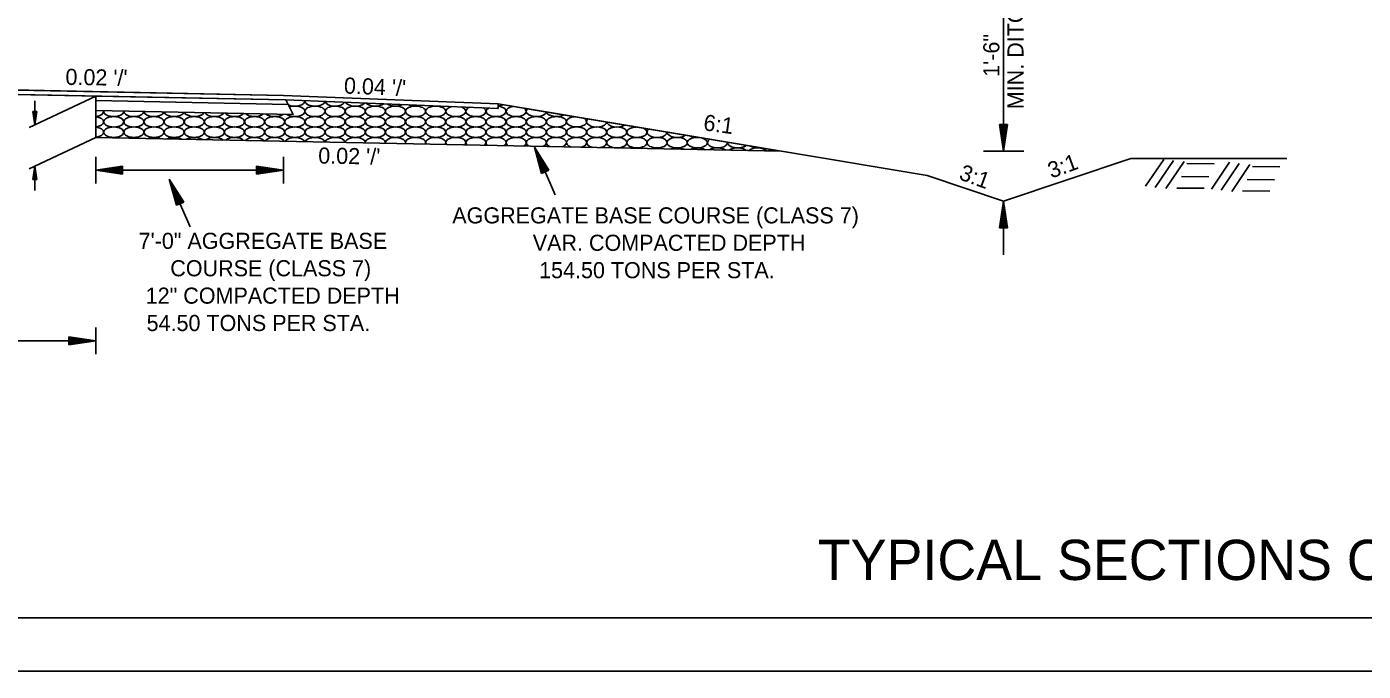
# Model space of a CAD drawing. Extents: x 1371763 to 1372860, y 385599 to 385872.
# Drawn here: x 1371855.15 to 1371904.98, y 385765.18 to 385789.19 of the extents above; entities that cross this region are included whole.
import ezdxf

# ---------------------------------------------------------------- set-up
doc = ezdxf.new("R2010")
doc.units = 0
for name, color, linetype in [('R_Draft', 7, 'Continuous'), ('R_Fin Surface', 7, 'Continuous'), ('R_No Plot', 7, 'Continuous')]:
    doc.layers.add(name, color=color, linetype=linetype)

msp = doc.modelspace()

# ---------------------------------------------------------------- linework, layer by layer
at = {"layer": 'R_Draft'}
for p, q in [((1371891.57, 385784.55), (1371891.57, 385790.848)), ((1371846.724, 385786.99), (1371864.724, 385786.63)), ((1371846.724, 385786.823), (1371864.808, 385786.461)), ((1371857.723, 385786.603), (1371855.236, 385785.431)), ((1371855.448, 385785.531), (1371855.448, 385786.431)), ((1371872.724, 385786.31), (1371888.724, 385783.643)), ((1371855.373, 385786.031), (1371855.448, 385785.531)), ((1371855.523, 385786.031), (1371855.373, 385786.031)), ((1371855.386, 385786.031), (1371855.448, 385785.615)), ((1371855.399, 385786.031), (1371855.448, 385785.701)), ((1371855.411, 385786.031), (1371855.448, 385785.784)), ((1371855.424, 385786.031), (1371855.448, 385785.869)), ((1371855.437, 385786.031), (1371855.448, 385785.952)), ((1371855.523, 385786.031), (1371855.448, 385785.531)), ((1371855.473, 385786.031), (1371855.448, 385785.869)), ((1371855.498, 385786.031), (1371855.448, 385785.701)), ((1371855.511, 385786.031), (1371855.448, 385785.615)), ((1371855.486, 385786.031), (1371855.448, 385785.784)), ((1371855.46, 385786.031), (1371855.448, 385785.952)), ((1371857.724, 385786.061), (1371865.082, 385785.914)), ((1371891.42, 385785.55), (1371891.57, 385784.55)), ((1371891.72, 385785.55), (1371891.42, 385785.55)), ((1371891.445, 385785.55), (1371891.57, 385784.717)), ((1371891.471, 385785.55), (1371891.57, 385784.889)), ((1371891.496, 385785.55), (1371891.57, 385785.056)), ((1371891.521, 385785.55), (1371891.57, 385785.225)), ((1371891.547, 385785.55), (1371891.57, 385785.392)), ((1371891.72, 385785.55), (1371891.57, 385784.55)), ((1371891.619, 385785.55), (1371891.57, 385785.225)), ((1371891.67, 385785.55), (1371891.57, 385784.889)), ((1371891.695, 385785.55), (1371891.57, 385784.717)), ((1371891.645, 385785.55), (1371891.57, 385785.056)), ((1371891.594, 385785.55), (1371891.57, 385785.392)), ((1371857.724, 385785.061), (1371855.236, 385783.889)), ((1371857.724, 385785.061), (1371883.281, 385784.55)), ((1371857.724, 385783.342), (1371857.724, 385784.342)), ((1371864.721, 385783.342), (1371864.721, 385784.342)), ((1371874.08, 385784.699), (1371874.858, 385782.925)), ((1371874.344, 385783.723), (1371874.08, 385784.699)), ((1371874.619, 385783.843), (1371874.08, 385784.699)), ((1371874.367, 385783.733), (1371874.147, 385784.546)), ((1371874.596, 385783.833), (1371874.147, 385784.546)), ((1371874.573, 385783.823), (1371874.216, 385784.388)), ((1371874.391, 385783.743), (1371874.216, 385784.388)), ((1371890.82, 385784.55), (1371892.32, 385784.55)), ((1371855.374, 385783.49), (1371855.449, 385783.99)), ((1371855.387, 385783.49), (1371855.449, 385783.906)), ((1371855.399, 385783.49), (1371855.449, 385783.82)), ((1371855.524, 385783.49), (1371855.449, 385783.99)), ((1371855.449, 385783.09), (1371855.449, 385783.99)), ((1371855.512, 385783.49), (1371855.449, 385783.906)), ((1371855.499, 385783.49), (1371855.449, 385783.82)), ((1371858.724, 385783.992), (1371857.724, 385783.842)), ((1371858.724, 385783.692), (1371857.724, 385783.842)), ((1371857.724, 385783.842), (1371864.721, 385783.842)), ((1371858.724, 385783.967), (1371857.891, 385783.842)), ((1371858.724, 385783.717), (1371857.891, 385783.842)), ((1371858.724, 385783.942), (1371858.063, 385783.842)), ((1371858.724, 385783.743), (1371858.063, 385783.842)), ((1371858.724, 385783.917), (1371858.23, 385783.842)), ((1371858.724, 385783.768), (1371858.23, 385783.842)), ((1371858.724, 385783.891), (1371858.399, 385783.842)), ((1371858.724, 385783.793), (1371858.399, 385783.842)), ((1371858.724, 385783.866), (1371858.566, 385783.842)), ((1371858.724, 385783.819), (1371858.566, 385783.842)), ((1371858.724, 385783.992), (1371858.724, 385783.692)), ((1371863.721, 385783.992), (1371864.721, 385783.842)), ((1371863.721, 385783.992), (1371863.721, 385783.692)), ((1371863.721, 385783.967), (1371864.554, 385783.842)), ((1371863.721, 385783.942), (1371864.382, 385783.842)), ((1371863.721, 385783.917), (1371864.215, 385783.842)), ((1371863.721, 385783.891), (1371864.046, 385783.842)), ((1371863.721, 385783.866), (1371863.879, 385783.842)), ((1371863.721, 385783.692), (1371864.721, 385783.842)), ((1371863.721, 385783.793), (1371864.046, 385783.842)), ((1371863.721, 385783.743), (1371864.382, 385783.842)), ((1371863.721, 385783.717), (1371864.554, 385783.842)), ((1371863.721, 385783.768), (1371864.215, 385783.842)), ((1371863.721, 385783.819), (1371863.879, 385783.842)), ((1371874.413, 385783.753), (1371874.283, 385784.236)), ((1371874.55, 385783.813), (1371874.283, 385784.236)), ((1371874.344, 385783.723), (1371874.619, 385783.843)), ((1371874.527, 385783.803), (1371874.351, 385784.081)), ((1371874.437, 385783.764), (1371874.351, 385784.081)), ((1371874.503, 385783.792), (1371874.418, 385783.928)), ((1371874.46, 385783.774), (1371874.418, 385783.928)), ((1371896.867, 385783.244), (1371897.543, 385784.246)), ((1371897.226, 385783.203), (1371897.901, 385784.204)), ((1371897.626, 385783.161), (1371898.302, 385784.162)), ((1371898.402, 385784.087), (1371899.42, 385784.079)), ((1371899.32, 385783.136), (1371899.996, 385784.137)), ((1371899.678, 385783.094), (1371900.354, 385784.096)), ((1371900.079, 385783.052), (1371900.755, 385784.054)), ((1371900.855, 385783.979), (1371901.873, 385783.971)), ((1371855.374, 385783.49), (1371855.524, 385783.49)), ((1371855.412, 385783.49), (1371855.449, 385783.737)), ((1371855.425, 385783.49), (1371855.449, 385783.652)), ((1371855.437, 385783.49), (1371855.449, 385783.569)), ((1371855.486, 385783.49), (1371855.449, 385783.737)), ((1371855.474, 385783.49), (1371855.449, 385783.652)), ((1371855.461, 385783.49), (1371855.449, 385783.569)), ((1371860.73, 385782.534), (1371860.465, 385783.51)), ((1371861.004, 385782.655), (1371860.465, 385783.51)), ((1371860.465, 385783.51), (1371861.244, 385781.736)), ((1371860.753, 385782.544), (1371860.532, 385783.357)), ((1371860.982, 385782.644), (1371860.532, 385783.357)), ((1371898.202, 385783.603), (1371899.22, 385783.595)), ((1371900.655, 385783.495), (1371901.672, 385783.486)), ((1371860.958, 385782.634), (1371860.601, 385783.199)), ((1371860.776, 385782.554), (1371860.601, 385783.199)), ((1371860.799, 385782.564), (1371860.668, 385783.047)), ((1371860.935, 385782.624), (1371860.668, 385783.047)), ((1371860.912, 385782.614), (1371860.736, 385782.892)), ((1371860.823, 385782.575), (1371860.736, 385782.892)), ((1371898.027, 385783.178), (1371899.044, 385783.169)), ((1371900.479, 385783.069), (1371901.497, 385783.061)), ((1371860.73, 385782.534), (1371861.004, 385782.655)), ((1371860.889, 385782.604), (1371860.804, 385782.739)), ((1371860.846, 385782.585), (1371860.804, 385782.739)), ((1371891.42, 385781.694), (1371891.57, 385782.694)), ((1371891.445, 385781.694), (1371891.57, 385782.527)), ((1371891.471, 385781.694), (1371891.57, 385782.355)), ((1371891.57, 385780.694), (1371891.57, 385782.694)), ((1371891.72, 385781.694), (1371891.57, 385782.694)), ((1371891.695, 385781.694), (1371891.57, 385782.527)), ((1371891.67, 385781.694), (1371891.57, 385782.355)), ((1371891.496, 385781.694), (1371891.57, 385782.189)), ((1371891.522, 385781.694), (1371891.57, 385782.019)), ((1371891.547, 385781.694), (1371891.57, 385781.852)), ((1371891.645, 385781.694), (1371891.57, 385782.189)), ((1371891.619, 385781.694), (1371891.57, 385782.019)), ((1371891.594, 385781.694), (1371891.57, 385781.852)), ((1371891.42, 385781.694), (1371891.72, 385781.694)), ((1371857.724, 385776.988), (1371857.724, 385777.988)), ((1371835.724, 385777.488), (1371857.724, 385777.488)), ((1371856.724, 385777.638), (1371857.724, 385777.488)), ((1371856.724, 385777.638), (1371856.724, 385777.338)), ((1371856.724, 385777.613), (1371857.557, 385777.488)), ((1371856.724, 385777.587), (1371857.385, 385777.488)), ((1371856.724, 385777.562), (1371857.219, 385777.488)), ((1371856.724, 385777.536), (1371857.049, 385777.488)), ((1371856.724, 385777.511), (1371856.882, 385777.488)), ((1371856.724, 385777.338), (1371857.724, 385777.488)), ((1371856.724, 385777.439), (1371857.049, 385777.488)), ((1371856.724, 385777.388), (1371857.385, 385777.488)), ((1371856.724, 385777.363), (1371857.557, 385777.488)), ((1371856.724, 385777.413), (1371857.219, 385777.488)), ((1371856.724, 385777.464), (1371856.882, 385777.488))]:
    msp.add_line(p, q, dxfattribs=at)
for points in [[(1371846.724, 385786.99), (1371864.724, 385786.63), (1371872.724, 385786.31), (1371872.724, 385786.145), (1371864.808, 385786.461), (1371846.724, 385786.823), (1371828.64, 385786.461), (1371820.724, 385786.145), (1371820.724, 385786.31), (1371828.724, 385786.63)], [(1371857.723, 385786.603), (1371864.808, 385786.461), (1371864.893, 385786.293), (1371857.724, 385786.436)], [(1371857.724, 385785.061), (1371857.724, 385786.061), (1371865.082, 385785.914), (1371864.893, 385786.293), (1371864.808, 385786.461), (1371872.724, 385786.145), (1371872.724, 385786.31), (1371874.026, 385786.093), (1371883.281, 385784.55)], [(1371857.724, 385786.436), (1371864.893, 385786.293), (1371865.082, 385785.914), (1371857.724, 385786.061)]]:
    msp.add_lwpolyline(points, close=True, dxfattribs=at)
for points in [[(1371857.723, 385786.603), (1371857.724, 385786.436), (1371857.724, 385786.061), (1371857.724, 385785.061)], [(1371857.724, 385786.436), (1371864.893, 385786.293)]]:
    msp.add_lwpolyline(points, dxfattribs=at)
for centre, start_param, end_param in [((1371865.146, 385786.423), 4.001168, 6.331686), ((1371865.896, 385786.423), 3.093273, 6.177404), ((1371866.646, 385786.423), 3.247676, 6.022427), ((1371867.397, 385786.423), 3.407344, 5.862805), ((1371868.147, 385786.423), 3.576797, 5.693387), ((1371868.897, 385786.423), 3.76447, 5.505737), ((1371857.643, 385786.035), 4.930336, 6.389553), ((1371857.643, 385785.646), 4.930336, 7.636035), ((1371858.393, 385786.035), 3.035662, 6.311918), ((1371859.144, 385786.035), 3.112892, 6.234687), ((1371859.894, 385786.035), 3.190182, 6.157398), ((1371860.644, 385786.035), 3.267998, 6.079582), ((1371861.394, 385786.035), 3.346839, 6.000741), ((1371862.145, 385786.035), 3.427261, 5.920318), ((1371862.895, 385786.035), 3.509926, 5.837654), ((1371863.645, 385786.035), 3.595655, 5.751924), ((1371864.395, 385786.035), 3.68554, 5.66204), ((1371865.146, 385786.035), 3.781115, 8.433584), ((1371869.647, 385786.423), 3.988814, 5.281384), ((1371870.398, 385786.423), 4.325619, 4.945058), ((1371871.148, 385786.035), 1.971901, 7.048944), ((1371871.148, 385786.035), 0.765759, 1.015271), ((1371871.898, 385786.035), 2.240587, 6.948918), ((1371871.898, 385786.035), 0.665733, 0.746774), ((1371872.648, 385786.035), 2.446024, 6.824586), ((1371872.648, 385786.423), 4.915641, 5.453358), ((1371872.648, 385786.035), 0.541401, 1.367544), ((1371873.399, 385786.035), 1.910257, 6.645933), ((1371873.399, 385786.035), 0.362748, 0.608632), ((1371874.149, 385786.035), 2.646305, 6.155768), ((1371874.899, 385786.035), 3.274504, 5.52757), ((1371875.65, 385785.646), 1.792309, 6.539516), ((1371857.643, 385785.258), 4.930336, 7.636035), ((1371875.65, 385785.646), 0.25633, 0.72658), ((1371876.4, 385785.646), 2.578941, 6.223133), ((1371877.15, 385785.646), 3.202831, 5.599243), ((1371877.9, 385785.258), 1.643589, 7.158484), ((1371877.9, 385785.646), 4.184844, 4.617229), ((1371878.651, 385785.258), 2.510388, 6.291686), ((1371858.393, 385784.869), 1.1279, 1.936495), ((1371859.144, 385784.869), 0.962751, 2.101643), ((1371859.894, 385784.869), 0.832475, 2.23192), ((1371860.644, 385784.869), 0.719912, 2.344482), ((1371861.394, 385784.869), 0.618298, 2.446096), ((1371862.145, 385784.869), 0.524115, 2.54028), ((1371862.895, 385784.869), 0.435239, 2.629156), ((1371863.645, 385784.869), 0.350252, 2.714142), ((1371864.395, 385784.869), 0.268135, 2.79626), ((1371865.146, 385784.869), 0.188105, 2.876289), ((1371865.896, 385784.869), 0.10953, 2.954864), ((1371866.646, 385784.869), 0.031868, 3.032526), ((1371867.397, 385784.869), 6.237816, 9.392949), ((1371868.147, 385784.869), 6.160538, 9.470227), ((1371868.897, 385784.869), 6.082753, 9.548012), ((1371869.647, 385784.869), 6.003964, 9.626801), ((1371870.398, 385784.869), 5.923617, 9.707148), ((1371871.148, 385784.869), 5.841059, 9.789706), ((1371871.898, 385784.869), 5.755472, 9.875293), ((1371872.648, 385784.869), 1.367544, 3.681798), ((1371872.648, 385784.869), 5.665782, 7.65073), ((1371873.399, 385784.869), 5.570476, 10.060289), ((1371874.149, 385784.869), 5.467253, 10.163512), ((1371874.899, 385784.869), 5.352218, 10.278547), ((1371875.65, 385784.869), 5.217608, 10.413157), ((1371876.4, 385784.869), 5.042152, 10.588613), ((1371879.401, 385785.258), 3.133115, 5.668958), ((1371880.151, 385784.869), 1.378823, 7.423251), ((1371880.151, 385785.258), 3.97584, 4.826234), ((1371880.901, 385784.869), 2.440238, 6.361835), ((1371881.652, 385784.869), 3.064889, 5.737184), ((1371877.15, 385784.481), 1.379818, 1.684576), ((1371877.9, 385784.481), 1.10767, 1.956724), ((1371878.651, 385784.481), 0.947818, 2.116577), ((1371879.401, 385784.481), 0.81992, 2.244474), ((1371880.151, 385784.481), 0.70875, 2.355645), ((1371880.901, 385784.481), 0.608053, 2.456342), ((1371881.652, 385784.481), 0.514514, 2.549881), ((1371882.402, 385784.481), 0.426106, 2.638288), ((1371882.402, 385784.869), 3.837168, 4.964905), ((1371883.152, 385784.481), 2.368, 2.722929)]:
    msp.add_ellipse(centre, major_axis=(0.375, 0), ratio=0.517889, start_param=start_param, end_param=end_param, dxfattribs=at)
for centre in [(1371858.393, 385785.646), (1371859.144, 385785.646), (1371859.894, 385785.646), (1371860.644, 385785.646), (1371861.394, 385785.646), (1371862.145, 385785.646), (1371862.895, 385785.646), (1371863.645, 385785.646), (1371864.395, 385785.646), (1371865.146, 385785.646), (1371865.896, 385786.035), (1371865.896, 385785.646), (1371866.646, 385786.035), (1371866.646, 385785.646), (1371867.397, 385786.035), (1371867.397, 385785.646), (1371868.147, 385786.035), (1371868.147, 385785.646), (1371868.897, 385786.035), (1371868.897, 385785.646), (1371869.647, 385786.035), (1371869.647, 385785.646), (1371870.398, 385786.035), (1371870.398, 385785.646), (1371871.148, 385785.646), (1371871.898, 385785.646), (1371872.648, 385785.646), (1371873.399, 385785.646), (1371874.149, 385785.646), (1371874.899, 385785.646), (1371858.393, 385785.258), (1371859.144, 385785.258), (1371859.894, 385785.258), (1371860.644, 385785.258), (1371861.394, 385785.258), (1371862.145, 385785.258), (1371862.895, 385785.258), (1371863.645, 385785.258), (1371864.395, 385785.258), (1371865.146, 385785.258), (1371865.896, 385785.258), (1371866.646, 385785.258), (1371867.397, 385785.258), (1371868.147, 385785.258), (1371868.897, 385785.258), (1371869.647, 385785.258), (1371870.398, 385785.258), (1371871.148, 385785.258), (1371871.898, 385785.258), (1371872.648, 385785.258), (1371873.399, 385785.258), (1371874.149, 385785.258), (1371874.899, 385785.258), (1371875.65, 385785.258), (1371876.4, 385785.258), (1371877.15, 385785.258), (1371877.15, 385784.869), (1371877.9, 385784.869), (1371878.651, 385784.869), (1371879.401, 385784.869)]:
    msp.add_ellipse(centre, major_axis=(0.375, 0), ratio=0.517889, dxfattribs=at)
at = {"layer": 'R_Fin Surface'}
for p, q in [((1371891.57, 385782.694), (1371896.314, 385784.275)), ((1371896.314, 385784.275), (1371902.131, 385784.275)), ((1371888.724, 385783.643), (1371891.57, 385782.694))]:
    msp.add_line(p, q, dxfattribs=at)
at = {"layer": 'R_No Plot'}
for p, q in [((1371927.645, 385767.168), (1371769.555, 385767.168)), ((1371763.354, 385765.179), (1371930.021, 385765.179))]:
    msp.add_line(p, q, dxfattribs=at)
for points in [[(1371763.351, 385871.845), (1371930.021, 385871.845), (1371930.021, 385765.176), (1371763.351, 385765.176)], [(1371886.515, 385869.898), (1371896.325, 385869.898), (1371896.325, 385864.958), (1371904.381, 385864.958), (1371915.98, 385864.958), (1371916.041, 385850.88), (1371927.645, 385850.88), (1371927.645, 385767.168), (1371769.555, 385767.168), (1371769.555, 385869.898)]]:
    msp.add_lwpolyline(points, close=True, dxfattribs=at)

# ---------------------------------------------------------------- texts
at = {"layer": 'R_Draft'}
for s, rotation, p in [('MIN. DITCH', 90, (1371892.314, 385786.113)), ('1\'-6"', 90, (1371891.414, 385787.32)), ("0.02 '/'", 359.0147, (1371856.59, 385787.022)), ("0.04 '/'", 357.6223, (1371866.968, 385786.702)), ('6:1', 352.2846, (1371880.354, 385785.334)), ("0.02 '/'", 359.0147, (1371866.015, 385784.091)), ('3:1', 19.9978, (1371893.353, 385783.528)), ('3:1', 340.0022, (1371889.874, 385783.514)), ('AGGREGATE BASE COURSE (CLASS 7)', 360, (1371871.017, 385781.859)), ('7\'-0" AGGREGATE BASE ', 360, (1371859.321, 385780.91)), ('VAR. COMPACTED DEPTH', 360, (1371874.017, 385780.839)), ('COURSE (CLASS 7)', 360, (1371860.502, 385779.89)), ('154.50 TONS PER STA.', 360, (1371874.253, 385779.819)), ('12" COMPACTED DEPTH', 360, (1371859.586, 385778.87)), ('54.50 TONS PER STA.', 360, (1371859.619, 385777.85))]:
    msp.add_text(s, height=0.6, rotation=rotation, dxfattribs=at).set_placement(p)
at = {"layer": 'R_No Plot'}
msp.add_text('TYPICAL SECTIONS OF IMPROVEMENT', height=1.5, dxfattribs=at).set_placement((1371884.644, 385768.575))

doc.saveas('drawing.dxf')
